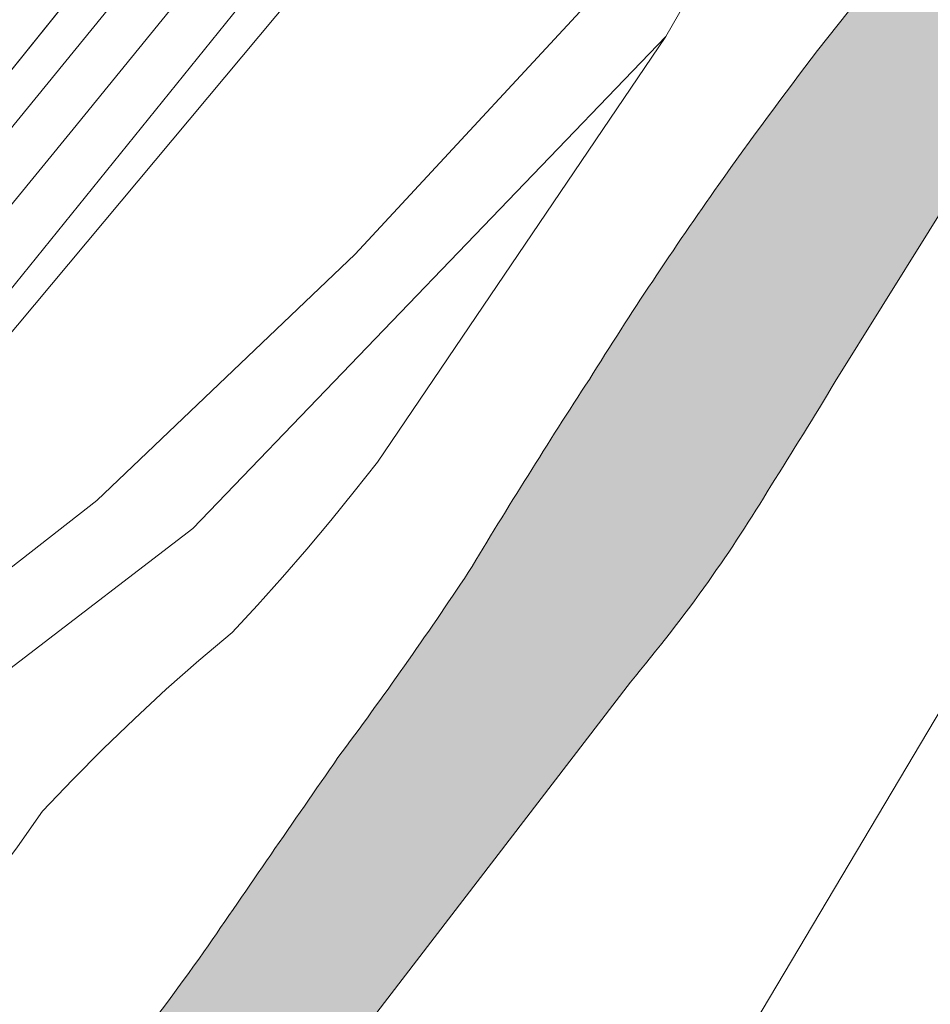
# Model space of a CAD drawing. Header units: metres. Extents: x 125349 to 128236, y 501602 to 503797.
# Tile 383 of 656: x 127096 to 127126, y 502109 to 502142. Entities that reach past the tile are written whole.
import ezdxf

# ---------------------------------------------------------------- set-up
doc = ezdxf.new("R2010")
doc.units = ezdxf.units.M
for name, color, linetype, lineweight in [('B-WE-GR-GROENVOORZIENING-GV', 80, 'CONTINUOUS', 18), ('B-WE-GW-TALUD_KRUIN-G', 90, 'CONTINUOUS', 18), ('B-WE-OG-TERREIN_BEGROEID-GV', 7, 'CONTINUOUS', 18), ('B-WE-OG-TERREIN_OEVER-GV', 7, 'CONTINUOUS', 18), ('B-WE-OG-WATER-GV', 130, 'CONTINUOUS', 18), ('B-WE-VH-GESLOTENVERHARDING_ASFALT-GV', 10, 'CONTINUOUS', 18), ('B-WE-VH-OPENVERHARDING-GV', 90, 'CONTINUOUS', 18), ('B-WE-VW-MARKERING_PICTOGRAM-G', 7, 'CONTINUOUS', 18)]:
    doc.layers.add(name, color=color, linetype=linetype, lineweight=lineweight)
doc.layers.add('B-WE-OG-WATER-V', color=7, linetype='CONTINUOUS', lineweight=18, true_color=0xbee8ff)

msp = doc.modelspace()

# ---------------------------------------------------------------- hatches: boundary and pattern name
at = {"layer": 'B-WE-OG-WATER-V'}
h = msp.add_hatch(color=256, dxfattribs=at)
edge = h.paths.add_edge_path()
edge.add_arc((127110.8055950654, 502046.3558793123), 4.400016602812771, 336.9058114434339, 389.3721435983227)
edge.add_arc((127112.9160671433, 502046.5919220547), 2.581923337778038, 48.11072044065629, 75.5350465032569)
edge.add_line((127113.561, 502049.092), (127080.259, 502069.332))
edge.add_arc((127081.5280575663, 502071.2242475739), 2.278400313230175, 186.4323086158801, 236.1517648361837, ccw=False)
edge.add_arc((127083.3000728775, 502070.9721646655), 4.0360741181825, 163.6105908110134, 180.0449253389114, ccw=False)
edge.add_arc((127083.6258559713, 502070.9269098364), 4.361658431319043, 141.9535573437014, 164.2478211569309, ccw=False)
edge.add_line((127080.191, 502073.615), (127085.369, 502080.398))
edge.add_line((127085.369, 502080.398), (127089.242, 502085.248))
edge.add_arc((127150.8056108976, 502045.4685800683), 73.29720620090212, 141.7564069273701, 147.1314156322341, ccw=False)
edge.add_arc((127148.6872085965, 502047.0430016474), 70.65890532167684, 137.5708615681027, 141.6957734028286, ccw=False)
edge.add_arc((126611.8022460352, 502505.5570350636), 635.4172500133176, 319.7164731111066, 320.3337505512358)
edge.add_line((127100.931, 502099.961), (127105.102, 502105.883))
edge.add_line((127105.102, 502105.883), (127115.997, 502120.078))
edge.add_arc((127075.333149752, 502154.2289359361), 53.10211994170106, 319.9752746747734, 324.4955229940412)
edge.add_arc((127075.861412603, 502153.5489893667), 52.27776891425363, 324.7659334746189, 328.8721191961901)
edge.add_arc((126933.4116094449, 502244.3003616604), 221.1679397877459, 327.8241171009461, 328.8676978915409)
edge.add_line((127122.726, 502129.953), (127127.354, 502137.376))
edge.add_line((127127.354, 502137.376), (127128.992, 502140.075))
edge.add_arc((127130.2538190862, 502138.8666361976), 1.747092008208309, 102.08645585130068, 136.2396993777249, ccw=False)
edge.add_arc((127130.5191505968, 502138.048093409), 2.604536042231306, 83.52197307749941, 104.02394959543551, ccw=False)
edge.add_arc((127128.883453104, 502132.9943422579), 7.881502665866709, 66.27940066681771, 75.82882285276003, ccw=False)
edge.add_arc((127136.6529557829, 502146.357171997), 7.677116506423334, 233.1983052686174, 244.5506603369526)
edge.add_arc((127134.4872118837, 502141.0485146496), 1.979891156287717, 235.0849910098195, 380.9676362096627)
edge.add_arc((127125.3741092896, 502132.5755063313), 14.29905150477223, 39.94897001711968, 45.7043972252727)
edge.add_arc((127137.6316234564, 502146.9786234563), 4.747388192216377, 219.5299309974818, 241.4125442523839, ccw=False)
edge.add_arc((127135.2897642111, 502145.5042251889), 2.03363796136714, 194.7341808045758, 229.5362261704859, ccw=False)
edge.add_arc((127135.8522245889, 502145.4912180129), 2.578994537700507, 161.7468596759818, 191.2744905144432, ccw=False)
edge.add_arc((127117.3684839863, 502159.8108432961), 20.96844326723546, 319.8800872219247, 324.6026183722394)
edge.add_arc((127131.6368306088, 502150.6611265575), 4.117366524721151, 313.3077226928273, 341.0052520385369)
edge.add_arc((127133.1819591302, 502150.4909856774), 2.623387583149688, 333.5137663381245, 374.4812888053)
edge.add_arc((127132.8806180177, 502150.2657823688), 2.9748942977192, 17.23059626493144, 51.3160103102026)
edge.add_arc((127134.3227142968, 502152.1062857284), 0.6373193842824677, 49.09920417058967, 54.47874496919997)
edge.add_line((127134.693, 502152.625), (127134.638, 502152.666))
edge.add_arc((127133.0282802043, 502150.5525181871), 2.656690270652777, 52.70552220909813, 90.71775966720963)
edge.add_arc((127133.0527523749, 502150.4571908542), 2.752415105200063, 91.2022932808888, 119.7010652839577)
edge.add_line((127131.689, 502152.848), (127122.144, 502140.818))
edge.add_arc((127228.1369131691, 502059.2486694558), 133.7462273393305, 142.4190752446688, 144.7597886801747)
edge.add_arc((127229.4741994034, 502058.3420107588), 135.3615934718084, 144.7729599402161, 148.024816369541)
edge.add_arc((127305.378769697, 502006.1117130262), 227.4455333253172, 146.9893149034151, 148.8749640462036)
edge.add_arc((126996.0325690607, 502199.8364941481), 137.633309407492, 323.3086353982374, 326.4043062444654, ccw=False)
edge.add_arc((127962.3093349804, 501522.9765034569), 1042.1922757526, 145.2113657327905, 145.6376201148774)
edge.add_arc((126891.8312607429, 502263.1034649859), 259.3048777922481, 322.0889898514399, 324.14410834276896, ccw=False)
edge.add_line((127096.414, 502103.777), (127089.356, 502095.59))
edge.add_line((127089.356, 502095.59), (127080.147, 502083.911))
edge.add_line((127080.147, 502083.911), (127069.41, 502069.025))
edge.add_line((127069.41, 502069.025), (127066.614, 502064.905))
edge.add_line((127066.614, 502064.905), (127066.009, 502063.366))
edge.add_line((127066.009, 502063.366), (127063.038, 502059.145))
edge.add_line((127063.038, 502059.145), (127059.787, 502055.341))
edge.add_line((127059.787, 502055.341), (127058.413, 502054.291))
edge.add_line((127058.413, 502054.291), (127057.022, 502052.522))
edge.add_line((127057.022, 502052.522), (127054.887, 502049.823))
edge.add_line((127054.887, 502049.823), (127040.14, 502032.324))
edge.add_arc((127051.8529907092, 502023.3275083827), 14.76925904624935, 142.4729229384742, 161.6343832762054)
edge.add_arc((127051.7152019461, 502023.3513801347), 14.63098174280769, 161.5530914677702, 175.7211767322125)
edge.add_arc((127044.0555425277, 502024.8786487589), 6.944221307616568, 183.5968377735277, 214.9255687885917)
edge.add_arc((127044.0105201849, 502024.8388780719), 6.884541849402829, 214.8687100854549, 244.0968544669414)
edge.add_arc((127053.4133704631, 502035.7333844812), 21.1186174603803, 234.0095281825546, 245.4951624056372)
edge.add_line((127044.654, 502016.517), (127049.795, 502014.651))
edge.add_line((127049.795, 502014.651), (127052.132, 502013.734))
edge.add_line((127052.132, 502013.734), (127052.678, 502012.035))
edge.add_line((127052.678, 502012.035), (127051.361, 502010.275))
edge.add_line((127051.361, 502010.275), (127053.75, 502008.373))
edge.add_line((127053.75, 502008.373), (127056.332, 502011.735))
edge.add_line((127056.332, 502011.735), (127058.295, 502012.501))
edge.add_line((127058.295, 502012.501), (127059.883, 502012.46))
edge.add_line((127059.883, 502012.46), (127061.021, 502011.948))
edge.add_arc((127065.4174863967, 502031.2477206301), 19.79414835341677, 257.1669821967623, 271.3418006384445)
edge.add_arc((127065.7553345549, 502034.267506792), 22.80885297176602, 270.3156728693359, 283.5337011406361)
edge.add_arc((127064.6965272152, 502043.7941299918), 32.34099426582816, 281.407297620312, 292.6249104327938)
edge.add_arc((127058.8381033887, 502061.1511402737), 50.63189845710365, 291.1880548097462, 294.3684855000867)
edge.add_arc((127076.8375738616, 502018.2005517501), 4.291007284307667, 312.3636605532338, 339.9297778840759)
edge.add_arc((127078.5123029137, 502017.0424086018), 2.376586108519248, 352.3978133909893, 391.8066826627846)
edge.add_arc((127078.4802446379, 502016.9975790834), 2.42755043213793, 32.30708268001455, 40.43339295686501)
edge.add_arc((127078.521816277, 502017.0962427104), 2.33241488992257, 39.25082350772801, 73.27589652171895)
edge.add_arc((127078.3322844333, 502016.7951708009), 2.676974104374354, 71.2447913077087, 112.1263790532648)
edge.add_arc((127078.5730476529, 502010.7279083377), 8.637875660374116, 98.3141893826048, 124.6006768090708)
edge.add_arc((127065.5877635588, 502043.7597600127), 27.15194031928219, 277.8922247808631, 287.31311037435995, ccw=False)
edge.add_arc((127066.4757315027, 502040.0069406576), 23.3155858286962, 265.03047819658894, 276.9970620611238, ccw=False)
edge.add_arc((127066.3378129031, 502044.3395245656), 27.62469428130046, 257.05404272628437, 266.0939477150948, ccw=False)
edge.add_arc((127067.7354852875, 502054.3513983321), 37.70549746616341, 253.871215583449, 258.3926435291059, ccw=False)
edge.add_arc((127109.6071327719, 502251.3470629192), 239.0194888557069, 256.2604702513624, 257.3494825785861, ccw=False)
edge.add_arc((127067.8680538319, 502073.4536679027), 56.32889871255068, 250.07095359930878, 254.52447643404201, ccw=False)
edge.add_arc((127065.7250386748, 502066.9193849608), 49.45591521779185, 244.99480268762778, 249.8246867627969, ccw=False)
edge.add_arc((127051.3319942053, 502032.6817518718), 12.42580805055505, 226.9330476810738, 238.39433750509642, ccw=False)
edge.add_arc((127046.1047232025, 502025.8233938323), 3.941886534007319, 194.8218850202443, 214.2654874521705, ccw=False)
edge.add_arc((127045.0516052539, 502025.3672901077), 2.812367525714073, 147.0732152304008, 191.3252960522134, ccw=False)
edge.add_arc((127049.1586862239, 502024.5786834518), 6.870292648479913, 140.2046068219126, 160.2878331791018, ccw=False)
edge.add_line((127043.88, 502028.976), (127057.811, 502046.515))
edge.add_line((127057.811, 502046.515), (127061.111, 502050.426))
edge.add_line((127061.111, 502050.426), (127062.915, 502053.638))
edge.add_line((127062.915, 502053.638), (127067.601, 502059.776))
edge.add_line((127067.601, 502059.776), (127071.24, 502063.933))
edge.add_arc((127072.0164303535, 502062.9458731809), 1.255891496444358, 68.82894487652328, 128.1870267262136, ccw=False)
edge.add_line((127072.47, 502064.117), (127075.528, 502062.77))
edge.add_line((127075.528, 502062.77), (127090.624, 502053.625))
edge.add_line((127090.624, 502053.625), (127104.374, 502045.295))
edge.add_arc((127103.6575983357, 502043.6151792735), 1.826206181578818, 32.89522416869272, 66.9029607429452, ccw=False)
edge.add_arc((127103.4660417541, 502043.4104850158), 2.099316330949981, 12.699671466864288, 34.74705941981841, ccw=False)
edge.add_arc((127104.0165523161, 502043.7555113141), 1.501971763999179, -33.98248728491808, 4.448165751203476, ccw=False)
edge.add_arc((127092.7663151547, 502046.7280421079), 13.06421849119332, 302.9236922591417, 343.0346939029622, ccw=False)
edge.add_arc((127038.9714201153, 502087.5203105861), 79.91992470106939, 313.0876213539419, 319.63706519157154, ccw=False)
edge.add_arc((127054.3076307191, 502073.0166035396), 58.86550388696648, 303.105579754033, 311.82951400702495, ccw=False)
edge.add_arc((127095.1545776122, 502019.6996373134), 9.574550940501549, 155.2573555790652, 165.3572544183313)
edge.add_arc((127095.1954213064, 502019.6942381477), 9.615434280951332, 165.3876506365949, 172.4657658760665)
edge.add_arc((127088.2871463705, 502021.7278942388), 2.73560042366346, 196.4113715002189, 203.1595949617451)
edge.add_arc((127088.1845861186, 502021.6990705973), 2.630005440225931, 203.4610078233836, 243.0345030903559)
edge.add_arc((127087.9532319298, 502021.508594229), 2.358375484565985, 245.9469557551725, 320.7676449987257)
edge.add_arc((127084.383362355, 502036.538249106), 17.38031558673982, 288.0895375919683, 328.0890333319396)
edge.add_arc((127056.3756874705, 502072.3260815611), 62.05874483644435, 313.5546167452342, 321.8030160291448)
edge.add_arc((127000.7385497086, 502122.9333129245), 137.1822747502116, 319.5606372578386, 323.8663849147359)
edge.add_arc((127131.8311344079, 502019.4349182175), 30.38172467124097, 123.97473018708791, 131.9208547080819, ccw=False)

# ---------------------------------------------------------------- linework, layer by layer
at = {"layer": 'B-WE-GR-GROENVOORZIENING-GV', "flags": 128}
for points in [[(127068.997, 502105.583), (127104.375, 502148.963), (127185.78, 502250), (127200.573, 502268.487), (127214.932, 502286.356), (127287.481, 502378.283)], [(127271.573, 502359.455), (127217.677, 502291.824), (127060.367, 502096.315)]]:
    msp.add_lwpolyline(points, dxfattribs=at)
msp.add_lwpolyline([(127079.458, 502112.171), (127107.757, 502146.038), (127167.973, 502221.108), (127167.372, 502221.59), (127106.608, 502146.561), (127079.011, 502112.389), (127074.563, 502106.855), (127071.573, 502103.244), (127063.601, 502093.493), (127052.605, 502079.905), (127053.29, 502079.344), (127064.064, 502092.621), (127072.42, 502103.287), (127075.396, 502106.711)], close=True, dxfattribs=at)
at = {"layer": 'B-WE-GW-TALUD_KRUIN-G', "flags": 128}
for points in [[(127208.762, 502256.119), (127204.076, 502251.468), (127201.759, 502249.116), (127198.07, 502245.703), (127194.317, 502242.438), (127189.77, 502238.519), (127185.92, 502235.423), (127184.27, 502234.198), (127181.827, 502232.481), (127179.142, 502230.862), (127179.826, 502229.747), (127168.172, 502221.356), (127167.973, 502221.108), (127107.757, 502146.038), (127079.458, 502112.171)], [(127117.165, 502141.288), (127101.626, 502125.129), (127090.253, 502116.406), (127075.396, 502106.711)]]:
    msp.add_lwpolyline(points, dxfattribs=at)
at = {"layer": 'B-WE-OG-TERREIN_BEGROEID-GV', "flags": 128}
for points in [[(127167.973, 502221.108), (127107.757, 502146.038), (127079.458, 502112.171), (127091.648, 502120.711), (127098.473, 502126.04), (127106.955, 502134.134), (127116.015, 502143.916), (127123.616, 502152.649), (127123.931, 502153.044), (127132.163, 502163.35)], [(127107.257, 502077.928), (127105.744, 502078.725), (127117.936, 502098.848), (127120.309, 502102.812), (127119.149, 502107.334), (127126.25, 502119.266), (127127.654, 502118.458), (127137.095, 502134.115), (127137.14, 502134.188), (127137.056, 502134.237), (127149.987, 502155.716), (127157.814, 502168.704), (127158.441, 502169.743), (127166.848, 502183.689)], [(127132.163, 502163.35), (127123.931, 502153.044), (127117.165, 502141.288), (127107.689, 502127.298), (127106.932, 502126.335), (127106.16, 502125.384), (127105.372, 502124.446), (127104.569, 502123.521), (127103.751, 502122.609), (127102.918, 502121.711), (127101.828, 502120.791), (127100.758, 502119.847), (127099.709, 502118.879), (127098.683, 502117.888), (127097.678, 502116.875), (127096.697, 502115.839), (127095.874, 502114.672), (127095.022, 502113.527), (127094.139, 502112.404), (127093.228, 502111.305), (127092.289, 502110.23), (127091.322, 502109.179)], [(127122.144, 502140.818), (127131.689, 502152.848)], [(127091.322, 502109.179), (127092.289, 502110.23), (127093.228, 502111.305), (127094.139, 502112.404), (127095.022, 502113.527), (127095.874, 502114.672), (127096.697, 502115.839), (127097.678, 502116.875), (127098.683, 502117.888), (127099.709, 502118.879), (127100.758, 502119.847), (127101.828, 502120.791), (127102.918, 502121.711), (127103.751, 502122.609), (127104.569, 502123.521), (127105.372, 502124.446), (127106.16, 502125.384), (127106.932, 502126.335), (127107.689, 502127.298), (127117.165, 502141.288), (127101.626, 502125.129), (127090.253, 502116.406), (127075.396, 502106.711)], [(127128.992, 502140.075), (127127.354, 502137.376), (127122.726, 502129.953)], [(127115.997, 502120.078), (127105.102, 502105.883), (127100.931, 502099.961)]]:
    msp.add_lwpolyline(points, dxfattribs=at)
msp.add_lwpolyline([(127075.396, 502106.711), (127090.253, 502116.406), (127101.626, 502125.129), (127117.165, 502141.288), (127123.931, 502153.044), (127123.616, 502152.649), (127116.015, 502143.916), (127106.955, 502134.134), (127098.473, 502126.04), (127091.648, 502120.711), (127079.458, 502112.171)], close=True, dxfattribs=at)
at = {"layer": 'B-WE-OG-TERREIN_BEGROEID-GV'}
for points in [[(127118.901, 502136.421, -0.0102136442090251), (127122.144, 502140.818)], [(127114.65, 502130.023, -0.01418985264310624), (127118.901, 502136.421)], [(127110.676, 502123.68, -0.008227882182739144), (127114.65, 502130.023)], [(127122.726, 502129.953, -0.004553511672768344), (127120.612, 502126.524)], [(127120.612, 502126.524, -0.0179185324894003), (127118.562, 502123.389)], [(127106.396, 502117.6, 0.01350823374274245), (127110.676, 502123.68)], [(127118.562, 502123.389, -0.01972586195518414), (127115.997, 502120.078)], [(127101.996, 502111.216, -0.001859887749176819), (127106.396, 502117.6)], [(127096.414, 502103.777, 0.008967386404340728), (127101.996, 502111.216)]]:
    msp.add_lwpolyline(points, format="xyb", dxfattribs=at)
at = {"layer": 'B-WE-OG-TERREIN_OEVER-GV', "flags": 128}
msp.add_lwpolyline([(127060.367, 502096.315), (127217.677, 502291.824), (127271.573, 502359.455), (127368.919, 502481.784), (127371.881, 502485.694), (127376.279, 502491.593), (127380.128, 502496.769), (127384.568, 502502.958), (127387.023, 502506.544), (127393.866, 502517.217), (127399.8, 502527.578), (127402.659, 502532.819), (127408.159, 502543.417), (127421.393, 502569.659), (127424.206, 502577.391), (127424.09, 502577.566), (127421.772, 502578.69), (127418.21, 502571.012), (127418.729, 502570.046), (127418.562, 502569.956)], dxfattribs=at)
at = {"layer": 'B-WE-OG-WATER-GV', "flags": 128}
for points in [[(127131.689, 502152.848), (127122.144, 502140.818)], [(127122.726, 502129.953), (127127.354, 502137.376), (127128.992, 502140.075)], [(127100.931, 502099.961), (127105.102, 502105.883), (127115.997, 502120.078)]]:
    msp.add_lwpolyline(points, dxfattribs=at)
at = {"layer": 'B-WE-OG-WATER-GV'}
for points in [[(127122.144, 502140.818, 0.0102136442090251), (127118.901, 502136.421)], [(127118.901, 502136.421, 0.01418985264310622), (127114.65, 502130.023)], [(127114.65, 502130.023, 0.008227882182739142), (127110.676, 502123.68)], [(127120.612, 502126.524, 0.004553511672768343), (127122.726, 502129.953)], [(127118.562, 502123.389, 0.01791853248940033), (127120.612, 502126.524)], [(127110.676, 502123.68, -0.01350823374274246), (127106.396, 502117.6)], [(127115.997, 502120.078, 0.01972586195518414), (127118.562, 502123.389)], [(127106.396, 502117.6, 0.001859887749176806), (127101.996, 502111.216)], [(127101.996, 502111.216, -0.00896738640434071), (127096.414, 502103.777)]]:
    msp.add_lwpolyline(points, format="xyb", dxfattribs=at)
at = {"layer": 'B-WE-VH-GESLOTENVERHARDING_ASFALT-GV', "flags": 128}
for points in [[(127287.481, 502378.283), (127214.932, 502286.356), (127200.573, 502268.487), (127185.78, 502250), (127104.375, 502148.963), (127068.997, 502105.583)], [(127074.563, 502106.855), (127079.011, 502112.389), (127106.608, 502146.561), (127167.372, 502221.59), (127177.58, 502234.217), (127182.437, 502240.291), (127183.669, 502241.832), (127190.2, 502250), (127203.565, 502266.705), (127206.337, 502270.051), (127207.238, 502271.139), (127210.269, 502274.798), (127216.949, 502280.614)]]:
    msp.add_lwpolyline(points, dxfattribs=at)
at = {"layer": 'B-WE-VH-OPENVERHARDING-GV', "flags": 128}
msp.add_lwpolyline([(127154.597, 502095.458), (127153.265, 502096.224), (127152.179, 502096.912), (127149.376, 502092.444), (127128.268, 502105.265), (127130.978, 502109.735), (127128.175, 502111.419), (127140.65, 502131.973), (127140.143, 502132.265), (127137.095, 502134.115), (127127.654, 502118.458), (127126.25, 502119.266), (127119.149, 502107.334), (127120.309, 502102.812), (127117.936, 502098.848), (127119.446, 502098.005), (127122.873, 502095.957), (127125.59, 502100.454), (127146.742, 502087.656), (127143.968, 502083.199)], dxfattribs=at)
at = {"layer": 'B-WE-VW-MARKERING_PICTOGRAM-G', "flags": 128}
msp.add_lwpolyline([(127239.8, 502315.254), (127218.271, 502287.92), (127207.038, 502273.692), (127187.848, 502250.009), (127178.3, 502237.934), (127169.033, 502226.701), (127158.174, 502212.94), (127139.734, 502190.1), (127124.475, 502171.379), (127118.017, 502163.422), (127105.848, 502148.258), (127097.704, 502138.241), (127089.653, 502128.413), (127080.948, 502117.741), (127073.927, 502108.848)], dxfattribs=at)

doc.saveas('drawing.dxf')
